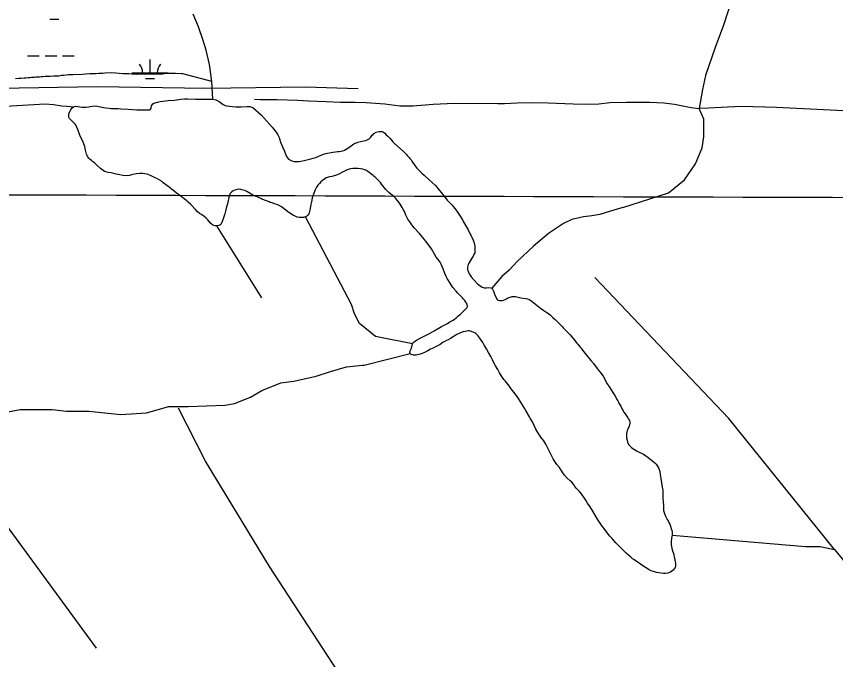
# Model space of a CAD drawing. Extents: x 3148686 to 3186545, y 916144 to 941516.
# Drawn here: x 3166537 to 3168776, y 926300 to 928058 of the extents above; entities that cross this region are included whole.
import ezdxf

# ---------------------------------------------------------------- set-up
doc = ezdxf.new("R2010")
doc.units = 0
for name, color, linetype in [('V-GRID-MAJR', 7, 'Continuous'), ('V-SITE-VEGE', 7, 'Continuous'), ('V-TOPO-SHOR', 7, 'Continuous'), ('V-WETL-SWMP', 7, 'Continuous')]:
    doc.layers.add(name, color=color, linetype=linetype)

msp = doc.modelspace()

# ---------------------------------------------------------------- linework, layer by layer
at = {"layer": 'V-GRID-MAJR'}
msp.add_spline([(3152944, 927616.7), (3155553.9, 927607.5), (3160773.9, 927589.6), (3165993.8, 927572.5), (3171213.8, 927556.2), (3176433.8, 927540.7), (3181653.7, 927525.9), (3184263.7, 927518.7)], degree=3, dxfattribs=at)
at = {"layer": 'V-SITE-VEGE'}
msp.add_lwpolyline([(3166305.3, 927800.7), (3166615.4, 927819.4), (3166638.8, 927817.8), (3166661.5, 927814), (3166676.2, 927812.5), (3166693, 927811.4), (3166698.8, 927812.8), (3166716.8, 927810.6), (3166720.7, 927810.2), (3166724, 927810.1), (3166728.1, 927810.3), (3166735.1, 927811.2), (3166739.2, 927812.1), (3166750.8, 927813.4), (3166758.6, 927812.8), (3166770.8, 927810.3), (3166781.6, 927808.5), (3166790.7, 927807.2), (3166796.2, 927806.7), (3166815.4, 927806.3), (3166822.1, 927806), (3166842.3, 927804.9), (3166865.8, 927803.2), (3166871.4, 927803), (3166887.7, 927802.7), (3166896.5, 927803.2), (3166900.7, 927803.3), (3166903.6, 927804.3), (3166905.4, 927807), (3166906.6, 927813.8), (3166907.9, 927816.7), (3166910.2, 927819.1), (3166913, 927821.2), (3166922.5, 927824.3), (3166929.6, 927825.9), (3166936.8, 927826.8), (3166951.7, 927828), (3166969.2, 927829.6), (3166986, 927831.8), (3166996.7, 927832.9), (3167005.3, 927833), (3167026.4, 927832.5), (3167030.1, 927832.1), (3167047.3, 927831.8), (3167051.9, 927831.8), (3167057.5, 927832.2), (3167073.8, 927832.3), (3167071.3, 927879.9), (3166992.3, 927901.4), (3166988.5, 927901.3), (3166971.7, 927902.2), (3166945.1, 927901.9), (3166936.5, 927900.7), (3166864.4, 927899.7), (3166852.5, 927900.6), (3166844.3, 927901), (3166832.4, 927901.4), (3166828.6, 927901.4), (3166817.7, 927902.3), (3166808.5, 927902.7), (3166796, 927903.7), (3166779.2, 927903.4), (3166773.3, 927902.3), (3166762.4, 927902.1), (3166754.9, 927901.5), (3166738.1, 927901.3), (3166727.2, 927900), (3166718, 927899.9), (3166691.5, 927898.5), (3166679.6, 927898.3), (3166666.6, 927897), (3166660.6, 927897), (3166653, 927895.2), (3166638.4, 927895), (3166629.7, 927894.4), (3166615.6, 927894.2), (3166608.6, 927893), (3166604.8, 927893), (3166600, 927892.4), (3166590.2, 927892.2), (3166586.4, 927891.6), (3166578.8, 927891.5), (3166573.4, 927890.4), (3166569.6, 927890.3), (3166562.6, 927889.7), (3166558.2, 927889.6), (3166550.1, 927888.4), (3166544.2, 927888.4), (3166535, 927887.7)], dxfattribs=at)
at = {"layer": 'V-TOPO-SHOR'}
msp.add_line((3167207.7, 927288.9), (3167085, 927485.4), dxfattribs=at)
for points in [[(3168490.8, 928101.7), (3168469.1, 928034.2), (3168446.7, 927973), (3168420, 927897), (3168411.8, 927858.7), (3168403, 927806.5)], [(3166756.3, 926331.8), (3166389.5, 926830.6), (3165918, 927508.9), (3165730.2, 927775.8), (3165725.9, 927823.9), (3166010.1, 927828), (3166224.4, 927854), (3166491.2, 927862.4), (3166757.9, 927866.5), (3167055.2, 927861.9), (3167326.3, 927865.9), (3167470.6, 927861.4)], [(3166693, 927811.4), (3166698.8, 927812.8), (3166716.8, 927810.6), (3166720.7, 927810.2), (3166724, 927810.1), (3166728.1, 927810.3), (3166735.1, 927811.2), (3166739.2, 927812.1), (3166750.8, 927813.4), (3166758.6, 927812.8), (3166770.8, 927810.3), (3166781.6, 927808.5), (3166790.7, 927807.2), (3166796.2, 927806.7), (3166815.4, 927806.3), (3166822.1, 927806), (3166842.3, 927804.9), (3166865.8, 927803.2), (3166871.4, 927803), (3166887.7, 927802.7), (3166896.5, 927803.2), (3166900.7, 927803.3), (3166903.6, 927804.3), (3166905.4, 927807), (3166906.6, 927813.8), (3166907.9, 927816.7), (3166910.2, 927819.1), (3166913, 927821.2), (3166922.5, 927824.3), (3166929.6, 927825.9), (3166936.8, 927826.8), (3166951.7, 927828), (3166969.2, 927829.6), (3166986, 927831.8), (3166996.7, 927832.9), (3167005.3, 927833), (3167026.4, 927832.5), (3167030.1, 927832.1), (3167047.3, 927831.8), (3167051.9, 927831.8), (3167057.5, 927832.2), (3167073.8, 927832.3)], [(3167073.8, 927832.3), (3167081.9, 927830.5), (3167091.1, 927825.7), (3167102.3, 927817.5), (3167107.2, 927814.9), (3167111.4, 927813.7), (3167119.7, 927812.6), (3167127.8, 927811.7), (3167136.8, 927811.3), (3167140.6, 927811.3), (3167143.9, 927811.1), (3167147.3, 927811.2), (3167151.7, 927810.9), (3167167.4, 927812.1), (3167175.1, 927812.4), (3167183.5, 927809.3), (3167205.7, 927789.2), (3167236.3, 927755.4), (3167247.1, 927742.2), (3167251.8, 927734.2), (3167255, 927727.2), (3167257.2, 927720.6), (3167258, 927717.4), (3167259, 927714.3), (3167264.1, 927701.8), (3167269.3, 927690), (3167271.5, 927684.2), (3167275.3, 927675.1), (3167277.6, 927671.3), (3167280.4, 927668.5), (3167284.6, 927665.9), (3167289.5, 927663.6), (3167296, 927662), (3167303.3, 927661.5), (3167309.9, 927662), (3167323, 927664.4), (3167341.3, 927668.7), (3167347.7, 927670.5), (3167355.2, 927672.8), (3167365.6, 927676.8), (3167369.8, 927679), (3167376.6, 927681.7), (3167382.6, 927683.5), (3167401.3, 927687), (3167408.9, 927688.3), (3167414.2, 927688.9), (3167419.1, 927688.9), (3167424.3, 927690), (3167428.9, 927691.2), (3167433.8, 927692.9), (3167438, 927695.2), (3167442.4, 927698), (3167455.8, 927707.4), (3167459.3, 927709.6), (3167462.3, 927711.4), (3167466.6, 927713.1), (3167470, 927714.2), (3167486.3, 927717.9), (3167490.8, 927719.1), (3167495.8, 927720.7), (3167501.2, 927723.7), (3167505.3, 927727.8), (3167509.4, 927733.3), (3167511.5, 927735.6), (3167513.9, 927738), (3167520.4, 927741.5), (3167524, 927742.8), (3167528.2, 927743.5), (3167531.9, 927743.7), (3167536.3, 927743.3), (3167540.6, 927741.5), (3167543.5, 927739), (3167547.9, 927735), (3167552, 927731), (3167557.2, 927725.4), (3167561.9, 927719.8), (3167566.1, 927715.1), (3167570.3, 927711), (3167585.5, 927697.6), (3167594.7, 927689.2), (3167601.7, 927681.8), (3167605.1, 927678.5), (3167610.5, 927672.4), (3167612.5, 927670), (3167615.6, 927665.8), (3167617.6, 927662.7), (3167625.6, 927650.8), (3167630.9, 927643.8), (3167640.3, 927634.2), (3167644.8, 927630.1), (3167651.3, 927624.6), (3167653.8, 927622), (3167664.4, 927612.5), (3167674.5, 927603.8), (3167682.4, 927595.8), (3167692.6, 927583.2), (3167699, 927575.6), (3167708.6, 927562.9), (3167712, 927558.8), (3167714.1, 927556.3), (3167722.3, 927548.1)], [(3167187.8, 927831.8), (3167204.4, 927831.3), (3167248.7, 927830.9), (3167306.4, 927829.5), (3167334.9, 927827.9), (3167383.5, 927825.9), (3167422.5, 927824.1), (3167462.4, 927824.3), (3167492.4, 927823), (3167544.1, 927819.5), (3167584.7, 927814.1), (3167620.3, 927814), (3167675.6, 927818.2), (3167733.4, 927820.8), (3167852.3, 927819.8), (3167870.6, 927820.3), (3167905.7, 927822.4), (3167943.4, 927823.2), (3167989.9, 927822.2), (3168058.2, 927819.3), (3168101.7, 927818.5), (3168128.4, 927819.5), (3168158.8, 927823), (3168204.4, 927824), (3168268.1, 927823.4), (3168305.9, 927822.1), (3168335.1, 927818.7), (3168380.8, 927809.3), (3168403, 927806.5)], [(3167113.7, 927546.1), (3167110.5, 927534.5), (3167108.4, 927525.9), (3167106.3, 927518.2), (3167101.3, 927501.9), (3167097.9, 927493.2), (3167096, 927489.7), (3167093.3, 927487.4), (3167090.4, 927486.4), (3167085, 927485.4), (3167080.2, 927485.6), (3167073.7, 927488), (3167067.4, 927492.8), (3167059.8, 927502.4), (3167055.5, 927506.8), (3167049.1, 927512), (3167040.8, 927518), (3167037.7, 927519.9), (3167031.2, 927525.3), (3167026.7, 927530.3), (3167013.8, 927543.7), (3167006.3, 927550.8), (3167002.5, 927554.1), (3166984.1, 927568.3), (3166974.7, 927575.3), (3166967.4, 927581.3), (3166961.2, 927586.1), (3166958.5, 927588.4), (3166938.6, 927603.8), (3166933.2, 927607.5), (3166921, 927614.9), (3166916.5, 927617.3), (3166905.6, 927622.6), (3166896.8, 927625.9), (3166893.9, 927626.9), (3166888, 927628), (3166882.9, 927628.7), (3166879.4, 927628.8), (3166874.3, 927628.6), (3166864.7, 927627.6), (3166860.8, 927627), (3166855.1, 927625.8), (3166851.5, 927624.8), (3166846.2, 927623.7), (3166837.4, 927622.6), (3166827.6, 927623.5), (3166819.4, 927624.9), (3166815.1, 927625.8), (3166809.8, 927627.3), (3166803.3, 927629.3), (3166799.7, 927630.2), (3166796.4, 927630.9), (3166787.7, 927631.9), (3166783.8, 927632.6), (3166778.1, 927634.4), (3166770.3, 927639.5), (3166766.6, 927642.7), (3166756.9, 927651.7), (3166750.3, 927657.6), (3166745.1, 927661.9), (3166742, 927664.6), (3166738.6, 927667.2), (3166736.1, 927669.8), (3166731.8, 927675.5), (3166730.1, 927678.4), (3166729, 927681.5), (3166727.9, 927685.3), (3166727.3, 927688.8), (3166725.4, 927697.2), (3166723.9, 927702.9), (3166719.9, 927714.5), (3166717.9, 927719.1), (3166714.3, 927725.8), (3166710.9, 927733.4), (3166705, 927749.5), (3166701.7, 927757.1), (3166700, 927760.4), (3166698, 927763.4), (3166695.3, 927766.3), (3166691.9, 927769.3), (3166689.7, 927771.7), (3166687.3, 927773.6), (3166684.6, 927776.3), (3166682.5, 927779.1), (3166680.7, 927783), (3166680.1, 927786.6), (3166680.6, 927790.9), (3166681.6, 927794.1), (3166683.2, 927798.3), (3166686.4, 927804.3), (3166688.9, 927807.5), (3166693, 927811.4)], [(3168194.3, 927535.5), (3168318.6, 927576.3), (3168362.4, 927611.2), (3168393, 927654.9), (3168410.5, 927698.6), (3168415, 927729.2), (3168415, 927759.8), (3168415, 927777.3), (3168403, 927806.5)], [(3168814.9, 927798.9), (3168742.8, 927803.2), (3168614, 927809.5), (3168518.2, 927812), (3168480.4, 927810.4), (3168427.9, 927807), (3168403, 927806.5)], [(3167655.7, 927443.9), (3167651.7, 927449.1), (3167638.3, 927465.1), (3167624.2, 927480.6), (3167617.5, 927488.6), (3167611.7, 927496.6), (3167607, 927503.9), (3167604.7, 927508), (3167601.2, 927515.3), (3167597.2, 927524.7), (3167594.9, 927529.3), (3167591.2, 927535.9), (3167588.6, 927540.9), (3167585.9, 927545.3), (3167582.2, 927550.8), (3167577, 927557.2), (3167574.6, 927559.8), (3167569.2, 927565.1), (3167555, 927577), (3167551.5, 927580.2), (3167546.4, 927585.2), (3167535, 927599.4), (3167531.6, 927604), (3167526.1, 927610.1), (3167521.4, 927614.9), (3167517.1, 927618.8), (3167514.8, 927621), (3167512.3, 927623), (3167497.4, 927634.2), (3167491.9, 927637.8), (3167488.6, 927639.3), (3167483.8, 927640.7), (3167477, 927641.9), (3167469.6, 927642.5), (3167462.7, 927642.5), (3167456.7, 927642.3), (3167451.3, 927641.7), (3167446.3, 927640.6), (3167440.7, 927638.8), (3167434, 927635.3), (3167428.5, 927632.1), (3167418.4, 927627.5), (3167411.3, 927624.7), (3167405.2, 927622.9), (3167398.6, 927621.1), (3167392.7, 927619.8), (3167387.1, 927618), (3167383.2, 927616.6), (3167379.5, 927614.4), (3167373.8, 927610.1), (3167369, 927605.7), (3167365.3, 927601.9), (3167360.9, 927596.8), (3167356.8, 927591.2), (3167353.3, 927584.2), (3167348.5, 927572.5), (3167345.7, 927562.1), (3167344.4, 927555.7), (3167343.3, 927551.7), (3167341.7, 927544.4), (3167338.9, 927528.5), (3167338.1, 927525), (3167337.2, 927521.7), (3167335.8, 927518.5), (3167333.7, 927515.2), (3167330.8, 927512.7), (3167327.3, 927510.7), (3167321.2, 927508.8), (3167313.3, 927508.3), (3167309.8, 927508.7), (3167304.5, 927509.6), (3167298.7, 927512), (3167294.6, 927514.2), (3167281.3, 927522.1), (3167278.8, 927524), (3167269.2, 927531.9), (3167261.3, 927537.5), (3167255.3, 927541), (3167249, 927543.9), (3167242.4, 927546.3), (3167236.2, 927548.4), (3167230.7, 927550), (3167227.8, 927551.2), (3167220.1, 927553.8), (3167207.8, 927558.8), (3167204.7, 927560.3), (3167200.2, 927562), (3167188.2, 927567.5), (3167183.3, 927570.1), (3167166.8, 927579.5), (3167161.2, 927582.1), (3167153.5, 927584.3), (3167150.2, 927585), (3167145.6, 927585.6), (3167140.1, 927585.3), (3167134, 927583.6), (3167129.5, 927581.1), (3167125.8, 927578.5), (3167121.2, 927573.9), (3167118.4, 927568.1), (3167113.7, 927546.1)], [(3167722.3, 927548.1), (3167726.6, 927543.4), (3167730.7, 927538.8), (3167735.8, 927532.6), (3167742.6, 927523.2), (3167747.9, 927515.4), (3167755.7, 927502), (3167757.1, 927499.1), (3167771.2, 927474.5), (3167777.3, 927463.1), (3167779.5, 927458.6), (3167781.1, 927454.8), (3167784.9, 927446.7), (3167788.1, 927439.4), (3167789.5, 927430.4), (3167790, 927424.8), (3167790, 927419.6), (3167789.8, 927415.9), (3167789.3, 927412.3), (3167787.4, 927407.6), (3167785.2, 927403.2), (3167781.7, 927397.8), (3167773.4, 927384.2), (3167771.2, 927379.7), (3167770.2, 927376.7), (3167769.5, 927372.8), (3167769.6, 927369.1), (3167770, 927365.9), (3167771.1, 927361.7), (3167774.1, 927355), (3167776.6, 927350.7), (3167779.9, 927346.1), (3167786.9, 927337.8), (3167797.2, 927327.3), (3167800.5, 927324.7), (3167809.5, 927318.3), (3167812.5, 927317.1), (3167816.6, 927316.3), (3167821.3, 927316.4), (3167828.4, 927317), (3167833, 927316.5), (3167836, 927315.2)], [(3168194.3, 927535.5), (3168160.8, 927526.3), (3168131.2, 927517.2), (3168109.2, 927513.3), (3168086.3, 927510.6), (3168054.7, 927502.9), (3168032.1, 927492.2), (3167991.3, 927465.3), (3167949.9, 927430.6), (3167905.2, 927388.4), (3167883.3, 927364.4), (3167863.7, 927347.2), (3167836, 927315.2)], [(3167619.6, 927163.4), (3167518, 927183.6), (3167474.3, 927218.6), (3167461.2, 927244.9), (3167452.5, 927271.1), (3167327.3, 927510.7)], [(3167909.5, 927013.8), (3167907.3, 927016.9), (3167900, 927026.8), (3167889.4, 927040.2), (3167883.5, 927048.3), (3167872.2, 927061.8), (3167869.4, 927065.5), (3167863.6, 927073.9), (3167857.2, 927084.1), (3167854.2, 927089.3), (3167852.2, 927093.2), (3167846, 927103.6), (3167842, 927111.2), (3167838.2, 927119.3), (3167833.7, 927128.7), (3167827.4, 927139.9), (3167821.4, 927149.3), (3167815.6, 927159.5), (3167811.3, 927166.5), (3167803, 927179.2), (3167797.7, 927185.9), (3167795, 927189), (3167792.2, 927191.6), (3167789.3, 927193.5), (3167785.5, 927195.5), (3167778.2, 927198.3), (3167775.2, 927199), (3167771.7, 927198.9), (3167768.1, 927198.3), (3167763.2, 927197.4), (3167756.6, 927195.7), (3167748.6, 927192.6), (3167740.8, 927188.8), (3167722.8, 927177.6), (3167716.8, 927174.3), (3167712.3, 927172.3), (3167705.9, 927169), (3167703.3, 927167.4), (3167695, 927161.9), (3167689.9, 927159), (3167684, 927156.2), (3167677.8, 927152.8), (3167668.5, 927148.3), (3167661.3, 927144.5), (3167650, 927138.8), (3167643.4, 927135.8), (3167640.3, 927134.6), (3167633, 927132.8), (3167629, 927132.2), (3167625.8, 927132.3), (3167622.4, 927132.6), (3167619.3, 927133.2), (3167616, 927134.4), (3167613.5, 927136.8), (3167612.4, 927139.8), (3167613.2, 927143.8), (3167616.6, 927151.3), (3167619.6, 927163.4), (3167621.4, 927166.5), (3167624.4, 927169.2), (3167627.5, 927171.6), (3167630.3, 927173.5), (3167640.4, 927178.8), (3167646.2, 927181.5), (3167666, 927191.7), (3167678.4, 927198.4), (3167698.7, 927210.5), (3167715, 927219.2), (3167721.7, 927223), (3167730.7, 927228.4), (3167734.3, 927230.8), (3167738.3, 927233.9), (3167743.6, 927239), (3167750.2, 927244.7), (3167758.7, 927252.7), (3167761.5, 927255.1), (3167766.3, 927259.9), (3167768.5, 927262.7), (3167769.7, 927265.8), (3167769.2, 927269.4), (3167767.6, 927273.7), (3167765.6, 927277.4), (3167762.5, 927281.5), (3167759.1, 927285.7), (3167756.3, 927288.7), (3167742.5, 927302.7), (3167738.7, 927306.9), (3167729.9, 927317.4), (3167722, 927328.7), (3167714.2, 927341.5), (3167711.5, 927346.9), (3167707.9, 927355.6), (3167703.5, 927368.6), (3167700.9, 927374.4), (3167697.9, 927380.6), (3167694.8, 927386.2), (3167689.4, 927393.6), (3167684.1, 927400.3), (3167679.5, 927408.5), (3167671, 927422.8), (3167655.7, 927443.9)], [(3168772.3, 926600.7), (3168484.1, 926959.6), (3168117.2, 927344.8)], [(3167836, 927315.2), (3167838.4, 927312.6), (3167840.2, 927309.3), (3167842, 927305.1), (3167843.9, 927299.3), (3167848.8, 927286.9), (3167850.5, 927284.1), (3167852.9, 927282.2), (3167856.7, 927281.4), (3167860.1, 927281.4), (3167864.7, 927281.9), (3167868, 927282.5), (3167872.5, 927284.8), (3167876.1, 927286.4), (3167879.2, 927288.2), (3167882.7, 927290), (3167886, 927291.2), (3167891.4, 927292.4), (3167896.8, 927292.6), (3167900.6, 927292.3), (3167915.7, 927288.7), (3167929.4, 927287), (3167934, 927285.9), (3167938.2, 927284.3), (3167942.6, 927282), (3167946.7, 927279.1), (3167969.3, 927260.5), (3167978.1, 927254.1), (3167986.1, 927249.1), (3167990.8, 927245.9), (3167996.1, 927241.8), (3168003.3, 927235.1), (3168008.9, 927229.5), (3168012.7, 927226.1), (3168028.1, 927211), (3168031.5, 927207.3), (3168038.6, 927200), (3168049.8, 927187.5), (3168053.5, 927183.6), (3168062.1, 927173.6), (3168068.4, 927165.5), (3168071.1, 927162.3), (3168077.5, 927154.1), (3168080.2, 927151), (3168083.7, 927146.4), (3168095.3, 927131.9), (3168106.8, 927118), (3168113.7, 927109.9), (3168124.4, 927095.9), (3168127, 927092.3), (3168131.4, 927086.9), (3168140.2, 927074.5), (3168151.5, 927054.4), (3168157.5, 927044.6), (3168167.2, 927030.1), (3168172.4, 927021.7), (3168178.4, 927010.5), (3168180.5, 927007.1), (3168182.1, 927004.2), (3168183.5, 927001), (3168188.7, 926992.5), (3168192.4, 926984.7), (3168195, 926979.7), (3168196.7, 926976.8), (3168200.1, 926971.5), (3168207.9, 926960.9), (3168209.8, 926957.8), (3168212.1, 926953.7), (3168213.1, 926950.2), (3168213.3, 926946.2), (3168212.6, 926942), (3168211.4, 926938.4), (3168207.7, 926930), (3168206.4, 926926.5), (3168204.1, 926918.3), (3168203.7, 926910.2), (3168203.9, 926906.6), (3168206.5, 926895.9), (3168208.2, 926891.1), (3168210.8, 926887.1), (3168214.3, 926883.2), (3168217.7, 926879.9), (3168221.5, 926876.9), (3168226, 926874.1), (3168230.2, 926871.6), (3168233.5, 926869.9), (3168239.1, 926867.4), (3168245, 926864.6), (3168250.9, 926861.3), (3168256.6, 926857.5), (3168262.3, 926853.4), (3168281.1, 926838.2), (3168285.3, 926834), (3168289.1, 926829), (3168291.7, 926823.9), (3168293.2, 926819.9), (3168294.8, 926814.2), (3168296.1, 926806.2), (3168297.7, 926795.1), (3168302, 926771.2), (3168302.6, 926766.5)], [(3166341.5, 926913.8), (3166455.2, 926966.1), (3166547.1, 926983.5), (3166634.5, 926983.4), (3166673.9, 926979), (3166735.1, 926978.9), (3166822.5, 926970.1), (3166892.5, 926974.4), (3166953.7, 926991.8), (3167006.2, 926991.8), (3167106.8, 926996), (3167133, 927000.4), (3167176.8, 927017.8), (3167207.4, 927035.3), (3167259.9, 927057.1), (3167294.9, 927061.4), (3167356.1, 927074.5), (3167395.5, 927087.5), (3167439.2, 927100.6), (3167482.9, 927104.9), (3167487.3, 927104.9), (3167613.5, 927136.8)], [(3168302.6, 926766.5), (3168303, 926763.3), (3168303.5, 926753.9), (3168303.5, 926741.6), (3168304.1, 926730.1), (3168304.8, 926722.3), (3168304.8, 926718.8), (3168305.6, 926707.9), (3168307, 926702.7), (3168308.1, 926699.1), (3168310.9, 926692.2), (3168315, 926683.5), (3168317.7, 926679.7), (3168320.1, 926675.1), (3168322.1, 926670.8), (3168324.6, 926664.6), (3168326.6, 926658.8), (3168327.9, 926653.5), (3168328.5, 926649.2), (3168328.7, 926645), (3168328.7, 926640.4), (3168328.3, 926636.7), (3168327.5, 926631.8), (3168326.3, 926621.6), (3168326.2, 926617.5), (3168326.5, 926613.7), (3168329.3, 926600.6), (3168332.4, 926589.9), (3168335.6, 926577.8), (3168337.4, 926567.8), (3168337.7, 926563.5), (3168338.4, 926559.2), (3168338.1, 926555.3), (3168336.9, 926551.6), (3168334.3, 926547.9), (3168331.3, 926544.8), (3168328.3, 926542), (3168324.3, 926539.4), (3168321.4, 926538.2), (3168316.7, 926536.8), (3168311.1, 926535.8), (3168305.2, 926535.9), (3168298.5, 926536.5), (3168286.5, 926538.1), (3168277.7, 926540.6), (3168271.5, 926543), (3168264.4, 926546.7), (3168260.8, 926548.9), (3168251.2, 926555), (3168242, 926561.4), (3168230.9, 926568.8), (3168223.9, 926573.7), (3168220.9, 926576), (3168216, 926580.3), (3168203.5, 926591.5), (3168194.3, 926600), (3168177.7, 926616.2), (3168174.6, 926619.5), (3168164.8, 926631), (3168158.6, 926638), (3168149.4, 926649.3), (3168142.5, 926659), (3168137.7, 926665.3), (3168125.2, 926684.2), (3168109.3, 926710.2), (3168107.2, 926713.1), (3168104.5, 926717.8), (3168097.9, 926727.6), (3168092.7, 926736.2), (3168089, 926741.4), (3168081.5, 926753), (3168076, 926759.9), (3168066.5, 926769.2), (3168063.4, 926773.1), (3168061.2, 926776.7), (3168054.5, 926785.4), (3168050.4, 926789.1), (3168041.7, 926796.5), (3168034.6, 926803.9), (3168031.8, 926808.2), (3168025.8, 926818.3), (3168021.1, 926824.9), (3168013.8, 926833.6), (3168010, 926839.2), (3168003.7, 926849.2), (3167983.6, 926888.9), (3167978.6, 926898.4), (3167970.4, 926908.6), (3167967.7, 926912.7), (3167964.8, 926916.5), (3167961.6, 926921.3), (3167956.7, 926929.7), (3167951.7, 926939.8), (3167947, 926949.9), (3167941.2, 926959.8), (3167938.8, 926964.2), (3167929.7, 926979.1), (3167925.4, 926987.1), (3167920.6, 926995), (3167918.1, 926999.4), (3167909.5, 927013.8)], [(3167665.3, 925884.8), (3167228.7, 926554.3), (3167054.1, 926843), (3166980, 926987.4)], [(3168328.7, 926640.4), (3168693.6, 926609.6), (3168733, 926609.5), (3168772.3, 926600.7), (3169056.2, 926255), (3169239.6, 926014.3), (3169366.2, 925861.1), (3169514.8, 925756)]]:
    msp.add_lwpolyline(points, dxfattribs=at)
at = {"layer": 'V-WETL-SWMP'}
for p, q in [((3166628.9, 928050.9), (3166652.9, 928050.9)), ((3166567.4, 927950.9), (3166599.4, 927950.9)), ((3166615.4, 927950.9), (3166647.4, 927950.9)), ((3166663.4, 927950.8), (3166695.4, 927950.8)), ((3166902.2, 927904.2), (3166902.2, 927940.2)), ((3166852.2, 927904.2), (3166952.2, 927904.1)), ((3166890.2, 927888.7), (3166914.2, 927888.7))]:
    msp.add_line(p, q, dxfattribs=at)
msp.add_lwpolyline([(3166305.3, 927800.7), (3166615.4, 927819.4), (3166638.8, 927817.8), (3166661.5, 927814), (3166676.2, 927812.5), (3166693, 927811.4), (3166698.8, 927812.8), (3166716.8, 927810.6), (3166720.7, 927810.2), (3166724, 927810.1), (3166728.1, 927810.3), (3166735.1, 927811.2), (3166739.2, 927812.1), (3166750.8, 927813.4), (3166758.6, 927812.8), (3166770.8, 927810.3), (3166781.6, 927808.5), (3166790.7, 927807.2), (3166796.2, 927806.7), (3166815.4, 927806.3), (3166822.1, 927806), (3166842.3, 927804.9), (3166865.8, 927803.2), (3166871.4, 927803), (3166887.7, 927802.7), (3166896.5, 927803.2), (3166900.7, 927803.3), (3166903.6, 927804.3), (3166905.4, 927807), (3166906.6, 927813.8), (3166907.9, 927816.7), (3166910.2, 927819.1), (3166913, 927821.2), (3166922.5, 927824.3), (3166929.6, 927825.9), (3166936.8, 927826.8), (3166951.7, 927828), (3166969.2, 927829.6), (3166986, 927831.8), (3166996.7, 927832.9), (3167005.3, 927833), (3167026.4, 927832.5), (3167030.1, 927832.1), (3167047.3, 927831.8), (3167051.9, 927831.9), (3167057.5, 927832.2), (3167073.8, 927832.3), (3167071.3, 927879.9), (3167064.4, 927926.8), (3167056.1, 927966.1), (3167047.9, 927992.8), (3167034.7, 928029.9), (3167020, 928064.8)], dxfattribs=at)
for centre, start, end in [((3166846.9, 927904.7), 359.1678, 40.7115), ((3166957.4, 927904.6), 139.1678, 180.7115)]:
    msp.add_arc(centre, 35.2, start, end, dxfattribs=at)

doc.saveas('drawing.dxf')
